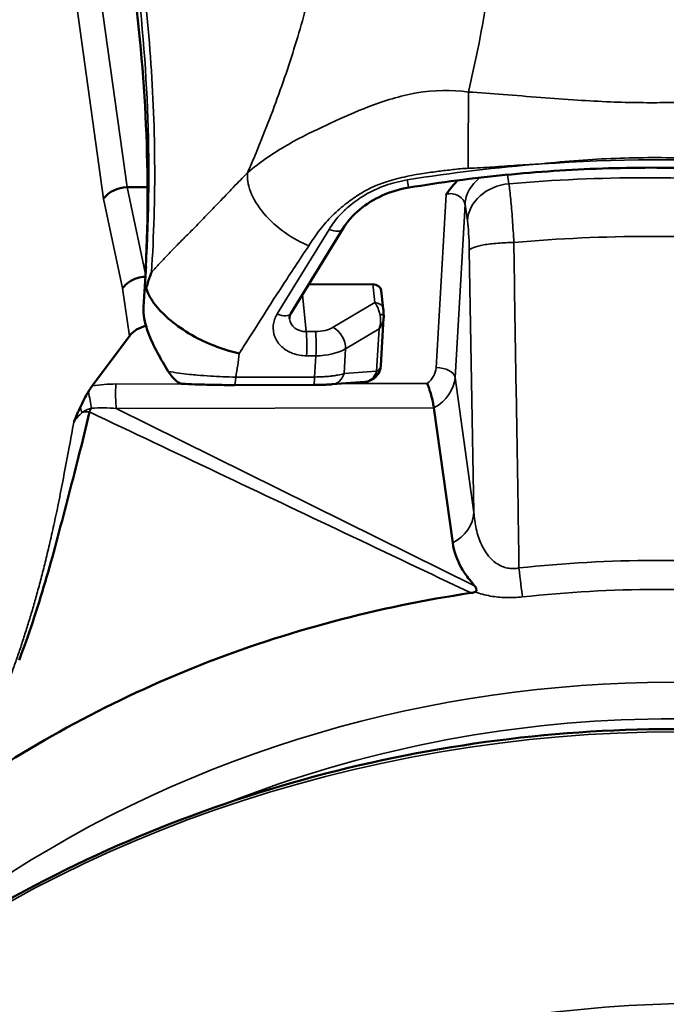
# Model space of a CAD drawing. Header units: millimetres. Extents: x 0 to 6049, y -120 to 1682.
# Tile 547 of 656: x 2057 to 2064, y 831 to 842. Entities that reach past the tile are written whole.
import ezdxf

# ---------------------------------------------------------------- set-up
doc = ezdxf.new("R2010")
doc.units = ezdxf.units.MM
doc.header["$LTSCALE"] = 2
doc.layers.add('Sichtbar (ISO)', color=7, linetype='Continuous', lineweight=50)
doc.layers.add('Sichtbar schmal (ISO)', color=7, linetype='Continuous', lineweight=35)

msp = doc.modelspace()

# ---------------------------------------------------------------- linework, layer by layer
at = {"layer": 'Sichtbar (ISO)'}
for p, q in [((2058.246, 839.958), (2058.478, 839.958)), ((2060.104, 838.524), (2060.693, 839.485)), ((2063.71, 839.393), (2063.71, 839.393)), ((2061.035, 838.856), (2060.307, 838.854)), ((2061.13, 838.784), (2061.153, 838.577)), ((2061.157, 838.47), (2061.127, 837.935)), ((2057.851, 837.702), (2058.272, 838.266)), ((2060.573, 837.72), (2060.942, 837.748)), ((2059.465, 837.712), (2060.359, 837.713)), ((2061.941, 835.919), (2061.727, 837.452))]:
    msp.add_line(p, q, dxfattribs=at)
msp.add_arc((2060.927, 837.947), 0.2, 274.3027, 356.6844, dxfattribs=at)
for centre, major_axis, ratio, start_param, end_param in [((2061.204, 841.4), (14.064, 1.961), 0.831833, 5.719086, 10.029764), ((1998.548, 842.291), (59.9, -3.47), 0.547575, 0.003562, 0.108534), ((2061.204, 841.4), (2.526, 0.352), 0.831833, 5.894669, 5.894675), ((2058.232, 839.703), (-0.296, -0.052), 0.843901, 4.518326, 5.565738), ((2061.204, 841.4), (-2.526, -0.352), 0.831833, 1.823718, 1.823977), ((2061.204, 841.4), (3.367, 0.47), 0.831833, 5.32811, 5.328118), ((1998.579, 842.809), (59.875, -3.877), 0.551249, 6.279777, 6.286925), ((2060.235, 839.021), (-0.198, -0.028), 0.831639, 0.435701, 0.437055), ((2058.439, 838.708), (-0.02, -0.343), 0.000672, 1.195179, 1.902546), ((2061.03, 838.772), (-0.099, -0.0139), 0.831781, 3.117527, 4.547733), ((2058.524, 838.142), (0.297, 0.041), 0.831833, 1.66525, 2.453954), ((2061.204, 841.4), (-6.834, -0.953), 0.831833, 0.896857, 0.896892), ((2061.204, 841.4), (-6.834, -0.953), 0.831833, 1.497631, 1.497636), ((2061.204, 841.4), (8.666, 1.208), 0.831833, 4.106478, 4.106569)]:
    msp.add_ellipse(centre, major_axis=major_axis, ratio=ratio, start_param=start_param, end_param=end_param, dxfattribs=at)
for points, knots in [([(2066.911, 839.963), (2066.554, 840.021), (2066.194, 840.068), (2065.47, 840.138), (2065.105, 840.161), (2064.373, 840.183), (2064.006, 840.183), (2063.272, 840.158), (2062.904, 840.133), (2062.171, 840.061), (2061.806, 840.013), (2061.442, 839.954)], [4.5197954, 4.5197954, 4.5197954, 4.5197954, 4.5968328, 4.5968328, 4.6738703, 4.6738703, 4.7509077, 4.7509077, 4.8279451, 4.8279451, 4.9049826, 4.9049826, 4.9049826, 4.9049826]), ([(2061.866, 839.876), (2061.867, 839.877), (2061.867, 839.877), (2061.914, 839.945), (2061.957, 839.996), (2061.998, 840.037)], [-0.07270356, -0.07270356, -0.07270356, -0.07270356, -0.07254639, -0.07254639, -0.05702747, -0.05702747, -0.05702747, -0.05702747]), ([(2061.442, 839.954), (2061.337, 839.937), (2061.234, 839.905), (2061.047, 839.821), (2060.96, 839.767), (2060.808, 839.64), (2060.742, 839.564), (2060.693, 839.485)], [0, 0, 0, 0, 0.03181314, 0.03181314, 0.06309756, 0.06309756, 0.09633725, 0.09633725, 0.09633725, 0.09633725]), ([(2058.464, 838.813), (2058.469, 838.834), (2058.475, 838.854), (2058.481, 838.873), (2058.487, 838.893), (2058.493, 838.913), (2058.501, 838.932), (2058.508, 838.951), (2058.515, 838.971), (2058.523, 838.989)], [0, 0, 0, 0, 0.3333333, 0.3333333, 0.3333333, 0.6666667, 0.6666667, 0.6666667, 1, 1, 1, 1]), ([(2058.454, 838.942), (2058.422, 838.941), (2058.39, 838.935), (2058.359, 838.926), (2058.326, 838.915), (2058.294, 838.9), (2058.266, 838.88), (2058.239, 838.861), (2058.215, 838.838), (2058.196, 838.812)], [0.0235013, 0.0235013, 0.0235013, 0.0235013, 0.3333333, 0.3333333, 0.3333333, 0.6666667, 0.6666667, 0.6666667, 1, 1, 1, 1]), ([(2058.464, 838.813), (2058.479, 838.759), (2058.508, 838.701), (2058.551, 838.641), (2058.594, 838.582), (2058.65, 838.522), (2058.717, 838.464), (2058.783, 838.407), (2058.858, 838.353), (2058.943, 838.302), (2058.946, 838.299), (2058.95, 838.297), (2058.954, 838.295), (2059.035, 838.246), (2059.124, 838.202), (2059.218, 838.164), (2059.278, 838.14), (2059.339, 838.118), (2059.401, 838.1), (2059.44, 838.089), (2059.48, 838.079), (2059.519, 838.07)], [0, 0, 0, 0, 0.2, 0.2, 0.2, 0.4, 0.4, 0.4, 0.6, 0.6, 0.6, 0.609334, 0.609334, 0.609334, 0.8, 0.8, 0.8, 0.922218, 0.922218, 0.922218, 1, 1, 1, 1]), ([(2058.714, 837.866), (2058.67, 837.936), (2058.628, 838.007), (2058.55, 838.155), (2058.514, 838.233), (2058.465, 838.365), (2058.449, 838.421), (2058.433, 838.512), (2058.43, 838.549), (2058.432, 838.582)], [0.000001, 0.000001, 0.000001, 0.000001, 0.02507799, 0.02507799, 0.05318282, 0.05318282, 0.07540115, 0.07540115, 0.09332952, 0.09332952, 0.09332952, 0.09332952]), ([(2060.104, 838.524), (2060.096, 838.51), (2060.091, 838.497), (2060.088, 838.478), (2060.087, 838.471), (2060.088, 838.464)], [0, 0, 0, 0, 0.00782489, 0.00782489, 0.0133869, 0.0133869, 0.0133869, 0.0133869]), ([(2061.153, 838.577), (2061.154, 838.567), (2061.155, 838.555), (2061.157, 838.526), (2061.157, 838.508), (2061.158, 838.489)], [0, 0, 0, 0, 0.00494001, 0.00494001, 0.01107042, 0.01107042, 0.01107042, 0.01107042]), ([(2058.871, 837.726), (2058.869, 837.726), (2058.866, 837.727), (2058.857, 837.728), (2058.85, 837.731), (2058.83, 837.74), (2058.816, 837.749), (2058.787, 837.774), (2058.772, 837.789), (2058.742, 837.825), (2058.727, 837.845), (2058.714, 837.866)], [0.00162473, 0.00162473, 0.00162473, 0.00162473, 0.00329984, 0.00329984, 0.00668385, 0.00668385, 0.01314603, 0.01314603, 0.01981204, 0.01981204, 0.02730397, 0.02730397, 0.02730397, 0.02730397]), ([(2057.807, 837.636), (2057.79, 837.609), (2057.775, 837.581), (2057.744, 837.52), (2057.729, 837.488), (2057.714, 837.456)], [-0.02060318, -0.02060318, -0.02060318, -0.02060318, -0.01078085, -0.01078085, -0.000001, -0.000001, -0.000001, -0.000001]), ([(2057.807, 837.636), (2057.814, 837.647), (2057.821, 837.659), (2057.836, 837.681), (2057.844, 837.692), (2057.851, 837.702)], [0.000001, 0.000001, 0.000001, 0.000001, 0.004222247, 0.004222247, 0.008444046, 0.008444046, 0.008444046, 0.008444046]), ([(2059.465, 837.712), (2059.388, 837.712), (2059.31, 837.712), (2059.159, 837.715), (2059.085, 837.717), (2058.965, 837.721), (2058.916, 837.724), (2058.871, 837.726)], [0, 0, 0, 0, 0.02303873, 0.02303873, 0.04639617, 0.04639617, 0.06435253, 0.06435253, 0.06435253, 0.06435253]), ([(2060.573, 837.72), (2060.558, 837.719), (2060.541, 837.718), (2060.507, 837.716), (2060.489, 837.715), (2060.44, 837.714), (2060.405, 837.713), (2060.366, 837.713), (2060.363, 837.713), (2060.359, 837.713)], [0, 0, 0, 0, 0.00708101, 0.00708101, 0.01328835, 0.01328835, 0.02391105, 0.02391105, 0.02493186, 0.02493186, 0.02493186, 0.02493186]), ([(2061.727, 837.452), (2061.725, 837.467), (2061.722, 837.485), (2061.718, 837.507), (2061.713, 837.528), (2061.708, 837.552), (2061.701, 837.577), (2061.695, 837.603), (2061.687, 837.629), (2061.679, 837.655), (2061.671, 837.681), (2061.662, 837.707), (2061.652, 837.729)], [0, 0, 0, 0, 0.25, 0.25, 0.25, 0.5, 0.5, 0.5, 0.75, 0.75, 0.75, 1, 1, 1, 1]), ([(2057.714, 837.456), (2057.705, 837.438), (2057.697, 837.42), (2057.689, 837.402), (2057.687, 837.396), (2057.684, 837.39), (2057.681, 837.384), (2057.676, 837.371), (2057.67, 837.359), (2057.665, 837.346), (2057.66, 837.334), (2057.655, 837.322), (2057.65, 837.31), (2057.647, 837.303), (2057.644, 837.296), (2057.641, 837.289)], [0, 0, 0, 0, 0.333333, 0.333333, 0.333333, 0.443747, 0.443747, 0.443747, 0.666667, 0.666667, 0.666667, 0.879411, 0.879411, 0.879411, 1, 1, 1, 1]), ([(2062.187, 835.433), (2062.179, 835.443), (2062.17, 835.454), (2062.15, 835.479), (2062.14, 835.491), (2062.095, 835.548), (2062.067, 835.588), (2061.987, 835.726), (2061.955, 835.822), (2061.941, 835.919)], [0.00000522, 0.00000522, 0.00000522, 0.00000522, 0.00588551, 0.00588551, 0.01304437, 0.01304437, 0.03702456, 0.03702456, 0.08919816, 0.08919816, 0.08919816, 0.08919816]), ([(2062.194, 835.362), (2062.197, 835.363), (2062.199, 835.364), (2062.203, 835.367), (2062.205, 835.368), (2062.209, 835.372), (2062.211, 835.375), (2062.213, 835.383), (2062.213, 835.387), (2062.21, 835.399), (2062.206, 835.406), (2062.198, 835.419), (2062.193, 835.427), (2062.187, 835.433)], [-0.01315702, -0.01315702, -0.01315702, -0.01315702, -0.01223073, -0.01223073, -0.01129068, -0.01129068, -0.00969771, -0.00969771, -0.00731934, -0.00731934, -0.00392166, -0.00392166, -0.00000304, -0.00000304, -0.00000304, -0.00000304]), ([(2062.148, 835.351), (2061.095, 835.193), (2060.06, 834.921), (2058.092, 834.142), (2057.171, 833.645), (2056.335, 833.057)], [-0.6426389, -0.6426389, -0.6426389, -0.6426389, -0.3206351, -0.3206351, -0.0000028, -0.0000028, -0.0000028, -0.0000028]), ([(2062.194, 835.362), (2062.182, 835.357), (2062.169, 835.354), (2062.153, 835.351), (2062.15, 835.351), (2062.148, 835.351)], [-0.905693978, -0.905693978, -0.905693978, -0.905693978, -0.901521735, -0.901521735, -0.90078546, -0.90078546, -0.90078546, -0.90078546]), ([(2076.896, 824.782), (2076.716, 825.86), (2076.343, 826.906), (2075.201, 828.922), (2074.404, 829.878), (2072.479, 831.519), (2071.349, 832.203), (2068.872, 833.227), (2067.525, 833.566), (2064.748, 833.867), (2063.319, 833.827), (2060.526, 833.372), (2059.162, 832.957), (2056.638, 831.792), (2055.477, 831.042), (2053.479, 829.285), (2052.641, 828.277), (2051.373, 826.108), (2050.943, 824.946), (2050.572, 822.803), (2050.555, 821.829), (2050.688, 820.875)], [3.328194, 3.328194, 3.328194, 3.328194, 3.623512, 3.623512, 3.942128, 3.942128, 4.26207, 4.26207, 4.582886, 4.582886, 4.904052, 4.904052, 5.225292, 5.225292, 5.546423, 5.546423, 5.867132, 5.867132, 6.186857, 6.186857, 6.447225, 6.447225, 6.447225, 6.447225])]:
    msp.add_open_spline(points, degree=3, knots=knots, dxfattribs=at)
for points in [[(2058.446, 838.82), (2058.446, 838.819), (2058.447, 838.818), (2058.453, 838.816), (2058.46, 838.814), (2058.464, 838.813)], [(2061.158, 838.489), (2061.158, 838.483), (2061.158, 838.476), (2061.157, 838.47)], [(2057.022, 834.588), (2057.128, 834.872), (2057.325, 835.463), (2057.568, 836.402), (2057.739, 837.058), (2057.819, 837.407)]]:
    msp.add_open_spline(points, degree=3, dxfattribs=at)
at = {"layer": 'Sichtbar schmal (ISO)'}
for p, q in [((2057.033, 848.651), (2058.246, 839.958)), ((2056.767, 848.525), (2057.98, 839.828)), ((2062.578, 839.997), (2062.563, 840.1)), ((2058.456, 838.97), (2058.246, 839.958)), ((2061.752, 837.909), (2061.866, 839.876)), ((2057.98, 839.828), (2058.196, 838.812)), ((2061.967, 837.799), (2062.081, 839.763)), ((2062.107, 839.577), (2062.081, 839.763)), ((2060.538, 839.479), (2059.949, 838.519)), ((2062.128, 839.243), (2062.181, 836.265)), ((2058.272, 838.266), (2058.196, 838.812)), ((2058.489, 838.746), (2058.489, 838.747)), ((2061.035, 838.856), (2061.058, 838.649)), ((2060.277, 838.319), (2060.237, 838.74)), ((2061.058, 838.649), (2060.585, 838.368)), ((2060.383, 838.32), (2060.277, 838.319)), ((2061.105, 838.349), (2060.725, 838.124)), ((2061.105, 838.349), (2061.077, 837.868)), ((2060.708, 837.841), (2060.725, 838.124)), ((2060.283, 838.044), (2060.388, 838.044)), ((2060.388, 838.044), (2060.374, 837.803)), ((2061.077, 837.868), (2060.708, 837.841)), ((2059.48, 837.802), (2060.374, 837.803)), ((2062.181, 836.265), (2061.967, 837.799)), ((2058.119, 837.723), (2058.898, 837.725)), ((2060.677, 837.728), (2061.652, 837.729)), ((2061.727, 837.452), (2058.124, 837.446)), ((2062.187, 835.433), (2058.124, 837.446))]:
    msp.add_line(p, q, dxfattribs=at)
for centre, major_axis, ratio, start_param, end_param in [((1998.579, 842.809), (59.875, -3.877), 0.551249, 0.00374, 0.112274), ((2062.123, 840.634), (0.002, 0.836), 0.00629, 1.065064, 2.154899), ((2063.502, 828.146), (-14.374, -2.005), 0.831833, 4.635044, 4.740943), ((2063.502, 828.146), (-14.374, -2.005), 0.831833, 4.461644, 4.635044), ((2062.087, 840.186), (-0.466, 0.031), 0.530737, 3.3173, 3.317336), ((2063.387, 827.308), (15.126, 2.109), 0.831833, 1.305044, 1.50847), ((2061.41, 840.151), (0.032, -0.197), 0.015846, 5.300594, 6.283185), ((2062.578, 839.764), (-0.495, -0.071), 0.839437, 5.312413, 6.115623), ((2062.605, 839.578), (-0.495, -0.071), 0.839437, 4.646536, 6.115603), ((2062.084, 839.157), (0.001, -0.499), 0.090638, 1.747026, 2.572719), ((2060.523, 839.589), (0.17, -0.105), 0.457966, 5.07287, 6.283185), ((2063.483, 827.117), (-14.69, -1.886), 0.826197, 4.456511, 4.66412), ((2061.053, 838.566), (0.0994, 0.011), 0.825292, 0, 1.430185), ((2059.934, 838.629), (0.17, -0.105), 0.457966, 5.072872, 6.283185), ((2060.287, 838.488), (-0.197, -0.037), 0.836449, 6.209233, 7.651107), ((2060.955, 838.428), (-0.038, -0.219), 0.746685, 1.336313, 2.121746), ((2060.955, 838.428), (0.183, 0.12), 0.72825, 5.097007, 5.788323), ((2061.058, 838.487), (0.1, 0.0024), 0.359502, 0.000247, 0.968287), ((2060.267, 838.154), (0, -0.2), 0.090638, 0.988628, 2.545462), ((2060.36, 838.488), (-0.299, 0.018), 0.559135, 1.680346, 2.451838), ((2060.373, 838.154), (0, -0.2), 0.090638, 0.988626, 2.545456), ((2060.575, 838.202), (-0.102, 0.172), 0.639544, 3.907981, 5.468762), ((2060.35, 838.322), (-0.499, 0.029), 0.554523, 1.679934, 2.451388), ((2059.296, 837.973), (0.114, 0.803), 0.257718, 4.534626, 4.870667), ((2060.927, 837.947), (0.015, -0.199), 0.802722, 0, 1.106271), ((2060.927, 837.947), (0.2, -0.012), 0.547575, 5.592357, 6.283185), ((2061.453, 837.908), (0.297, 0.041), 0.831833, 5.323008, 6.119146), ((2061.768, 837.799), (0.2, -0.012), 0.547575, 0.108534, 1.67933), ((2059.464, 837.912), (0, -0.2), 0.090638, 0.000078, 0.988576), ((2060.359, 837.913), (0, -0.2), 0.090638, 0, 0.988626), ((2060.558, 837.919), (0.015, -0.199), 0.802722, 6.283177, 7.389455), ((2061.469, 837.798), (0.495, 0.069), 0.831833, 5.142193, 6.119146), ((2057.81, 837.582), (-0.039, 0.196), 0.037445, 3.961923, 4.983665), ((2058.03, 837.185), (-0.955, -0.074), 0.55886, 4.575704, 4.856813), ((2058.134, 837.613), (0, -0.2), 0.090638, 4.130219, 5.700955), ((2057.627, 837.51), (-0.104, 0.171), 0.257357, 3.85118, 4.234998), ((2057.874, 837.229), (0.258, -0.076), 0.62499, 1.96523, 2.315591), ((2057.796, 837.334), (0.138, 0.267), 0.044313, 1.146947, 1.317097), ((2058.094, 837.042), (-0.86, 0.08), 0.46902, 4.720666, 5.053104), ((2057.993, 837.116), (0.362, 0.217), 0.903304, 1.75181, 2.098652), ((2061.683, 836.264), (0.495, 0.069), 0.831833, 5.142194, 6.119163), ((2063.653, 825.681), (-11.903, -1.66), 0.831834, 4.419511, 4.677188), ((2062.692, 835.721), (0.055, -0.497), 0.019534, 4.884092, 5.695051), ((2063.68, 825.481), (-11.749, -1.638), 0.831834, 4.419505, 4.677194), ((2063.827, 824.427), (11.749, 1.638), 0.831833, 0.714424, 2.099091), ((2063.811, 822.705), (13.123, 1.83), 0.831833, 0.022713, 3.141593), ((2063.85, 824.263), (11.452, 1.597), 0.831833, 1.004028, 1.853538), ((2064.24, 819.626), (-13.123, -1.83), 0.831833, 3.430263, 6.016888), ((2064.255, 819.516), (12.925, 1.802), 0.831833, 1.005083, 2.13651)]:
    msp.add_ellipse(centre, major_axis=major_axis, ratio=ratio, start_param=start_param, end_param=end_param, dxfattribs=at)
for points, knots in [([(2060.635, 844.567), (2060.635, 844.48), (2060.632, 844.281), (2060.617, 843.965), (2060.586, 843.621), (2060.543, 843.274), (2060.486, 842.924), (2060.417, 842.57), (2060.334, 842.211), (2060.237, 841.849), (2060.127, 841.481), (2060.003, 841.109), (2059.864, 840.731), (2059.733, 840.402), (2059.646, 840.198), (2059.613, 840.122)], [0, 0, 0, 0, 0.064185, 0.145492, 0.22607, 0.306124, 0.385849, 0.46544, 0.54509, 0.624987, 0.705316, 0.78627, 0.868026, 0.950775, 1, 1, 1, 1]), ([(2062.414, 842.665), (2062.392, 842.491), (2062.366, 842.315), (2062.337, 842.136), (2062.308, 841.957), (2062.275, 841.776), (2062.239, 841.593), (2062.203, 841.41), (2062.163, 841.226), (2062.119, 841.039)], [0, 0, 0, 0, 0.333333, 0.333333, 0.333333, 0.666667, 0.666667, 0.666667, 1, 1, 1, 1]), ([(2062.119, 841.039), (2061.927, 841.064), (2061.733, 841.064), (2061.528, 841.029), (2061.345, 840.997), (2061.153, 840.936), (2060.994, 840.875), (2060.975, 840.867), (2060.956, 840.86), (2060.938, 840.853), (2060.77, 840.786), (2060.648, 840.728), (2060.51, 840.664), (2060.375, 840.601), (2060.226, 840.53), (2060.076, 840.444), (2060.072, 840.442), (2060.068, 840.44), (2060.064, 840.437), (2059.909, 840.348), (2059.753, 840.244), (2059.613, 840.122)], [0, 0, 0, 0, 0.2, 0.2, 0.2, 0.378444, 0.378444, 0.378444, 0.4, 0.4, 0.4, 0.6, 0.6, 0.6, 0.79487, 0.79487, 0.79487, 0.8, 0.8, 0.8, 1, 1, 1, 1]), ([(2066.282, 841.046), (2066.153, 841.038), (2066.025, 841.028), (2065.896, 841.018), (2065.756, 841.006), (2065.616, 840.994), (2065.476, 840.982), (2065.339, 840.971), (2065.202, 840.96), (2065.064, 840.95), (2064.942, 840.942), (2064.819, 840.935), (2064.697, 840.929), (2064.589, 840.925), (2064.481, 840.921), (2064.373, 840.919), (2064.27, 840.918), (2064.167, 840.917), (2064.065, 840.919), (2063.954, 840.92), (2063.842, 840.923), (2063.731, 840.927), (2063.606, 840.932), (2063.48, 840.939), (2063.355, 840.947), (2063.216, 840.956), (2063.077, 840.966), (2062.939, 840.977), (2062.797, 840.988), (2062.655, 841), (2062.513, 841.012), (2062.382, 841.022), (2062.251, 841.032), (2062.119, 841.039)], [0, 0, 0, 0, 0.093058, 0.093058, 0.093058, 0.194707, 0.194707, 0.194707, 0.294197, 0.294197, 0.294197, 0.382709, 0.382709, 0.382709, 0.460412, 0.460412, 0.460412, 0.534061, 0.534061, 0.534061, 0.613744, 0.613744, 0.613744, 0.703848, 0.703848, 0.703848, 0.803608, 0.803608, 0.803608, 0.905824, 0.905824, 0.905824, 1, 1, 1, 1]), ([(2062.118, 840.173), (2062.208, 840.177), (2062.391, 840.186), (2062.668, 840.209), (2062.856, 840.217), (2062.95, 840.224)], [0, 0, 0, 0, 0.3333333, 0.6666667, 0.9999903, 0.9999903, 0.9999903, 0.9999903]), ([(2059.613, 840.122), (2059.559, 840.067), (2059.504, 840.011), (2059.45, 839.955), (2059.397, 839.899), (2059.343, 839.844), (2059.29, 839.788), (2059.242, 839.737), (2059.194, 839.687), (2059.145, 839.637), (2059.102, 839.592), (2059.059, 839.548), (2059.017, 839.505), (2058.979, 839.466), (2058.941, 839.428), (2058.903, 839.39), (2058.869, 839.357), (2058.836, 839.323), (2058.802, 839.288), (2058.772, 839.258), (2058.742, 839.227), (2058.711, 839.195), (2058.683, 839.165), (2058.654, 839.135), (2058.626, 839.104), (2058.597, 839.073), (2058.569, 839.041), (2058.54, 839.009), (2058.535, 839.003), (2058.529, 838.996), (2058.523, 838.989)], [0, 0, 0, 0, 0.14965, 0.14965, 0.14965, 0.295561, 0.295561, 0.295561, 0.428066, 0.428066, 0.428066, 0.546326, 0.546326, 0.546326, 0.651424, 0.651424, 0.651424, 0.744555, 0.744555, 0.744555, 0.828045, 0.828045, 0.828045, 0.906352, 0.906352, 0.906352, 0.984322, 0.984322, 0.984322, 1, 1, 1, 1]), ([(2060.308, 839.294), (2060.224, 839.328), (2060.131, 839.376), (2060.042, 839.439), (2059.953, 839.502), (2059.867, 839.579), (2059.798, 839.661), (2059.729, 839.743), (2059.677, 839.83), (2059.647, 839.91), (2059.616, 839.99), (2059.607, 840.062), (2059.613, 840.122)], [0, 0, 0, 0, 0.25, 0.25, 0.25, 0.5, 0.5, 0.5, 0.75, 0.75, 0.75, 1, 1, 1, 1]), ([(2060.308, 839.294), (2060.327, 839.325), (2060.347, 839.355), (2060.367, 839.385), (2060.388, 839.414), (2060.41, 839.444), (2060.432, 839.473), (2060.455, 839.502), (2060.479, 839.53), (2060.503, 839.558), (2060.527, 839.584), (2060.552, 839.611), (2060.578, 839.637), (2060.604, 839.662), (2060.63, 839.686), (2060.657, 839.71), (2060.683, 839.733), (2060.71, 839.755), (2060.738, 839.777), (2060.763, 839.796), (2060.789, 839.816), (2060.816, 839.834), (2060.84, 839.851), (2060.865, 839.867), (2060.889, 839.882), (2060.911, 839.896), (2060.933, 839.909), (2060.955, 839.921), (2060.976, 839.932), (2060.998, 839.943), (2061.02, 839.954), (2061.043, 839.965), (2061.067, 839.975), (2061.091, 839.985), (2061.119, 839.996), (2061.148, 840.006), (2061.177, 840.016), (2061.209, 840.027), (2061.243, 840.037), (2061.276, 840.046), (2061.313, 840.057), (2061.351, 840.066), (2061.389, 840.074), (2061.426, 840.083), (2061.464, 840.09), (2061.502, 840.097), (2061.536, 840.103), (2061.57, 840.109), (2061.604, 840.114), (2061.635, 840.119), (2061.666, 840.123), (2061.697, 840.128), (2061.725, 840.131), (2061.753, 840.135), (2061.781, 840.139), (2061.807, 840.142), (2061.834, 840.145), (2061.86, 840.149), (2061.887, 840.152), (2061.914, 840.155), (2061.941, 840.158), (2061.97, 840.162), (2061.999, 840.165), (2062.028, 840.167), (2062.058, 840.17), (2062.088, 840.172), (2062.118, 840.173)], [0, 0, 0, 0, 0.055294, 0.055294, 0.055294, 0.110675, 0.110675, 0.110675, 0.16563, 0.16563, 0.16563, 0.219101, 0.219101, 0.219101, 0.270911, 0.270911, 0.270911, 0.320874, 0.320874, 0.320874, 0.366801, 0.366801, 0.366801, 0.407441, 0.407441, 0.407441, 0.442858, 0.442858, 0.442858, 0.475777, 0.475777, 0.475777, 0.51132, 0.51132, 0.51132, 0.552284, 0.552284, 0.552284, 0.599241, 0.599241, 0.599241, 0.651899, 0.651899, 0.651899, 0.704852, 0.704852, 0.704852, 0.752957, 0.752957, 0.752957, 0.796642, 0.796642, 0.796642, 0.836861, 0.836861, 0.836861, 0.874654, 0.874654, 0.874654, 0.914027, 0.914027, 0.914027, 0.956486, 0.956486, 0.956486, 1, 1, 1, 1]), ([(2060.538, 839.479), (2060.555, 839.507), (2060.573, 839.533), (2060.592, 839.559), (2060.612, 839.585), (2060.633, 839.61), (2060.655, 839.635), (2060.668, 839.65), (2060.683, 839.665), (2060.698, 839.68), (2060.707, 839.689), (2060.716, 839.698), (2060.725, 839.706), (2060.75, 839.73), (2060.776, 839.752), (2060.803, 839.773), (2060.83, 839.795), (2060.859, 839.815), (2060.888, 839.834), (2060.894, 839.838), (2060.9, 839.842), (2060.907, 839.846), (2060.93, 839.861), (2060.954, 839.875), (2060.979, 839.889), (2061.01, 839.906), (2061.042, 839.922), (2061.075, 839.936), (2061.101, 839.948), (2061.127, 839.959), (2061.154, 839.969), (2061.161, 839.972), (2061.169, 839.975), (2061.177, 839.977), (2061.215, 839.991), (2061.253, 840.003), (2061.292, 840.013), (2061.336, 840.024), (2061.38, 840.034), (2061.425, 840.041)], [0, 0, 0, 0, 0.094153, 0.094153, 0.094153, 0.189675, 0.189675, 0.189675, 0.25, 0.25, 0.25, 0.286301, 0.286301, 0.286301, 0.383095, 0.383095, 0.383095, 0.479849, 0.479849, 0.479849, 0.5, 0.5, 0.5, 0.576617, 0.576617, 0.576617, 0.673142, 0.673142, 0.673142, 0.75, 0.75, 0.75, 0.772639, 0.772639, 0.772639, 0.880464, 0.880464, 0.880464, 1, 1, 1, 1]), ([(2062.635, 839.331), (2062.63, 839.421), (2062.624, 839.509), (2062.618, 839.592), (2062.612, 839.674), (2062.606, 839.751), (2062.599, 839.82), (2062.592, 839.888), (2062.585, 839.948), (2062.578, 839.997)], [0, 0, 0, 0, 0.3333333, 0.3333333, 0.3333333, 0.6666667, 0.6666667, 0.6666667, 0.9999411, 0.9999411, 0.9999411, 0.9999411]), ([(2061.866, 839.876), (2061.888, 839.884), (2061.911, 839.887), (2061.936, 839.884), (2061.96, 839.881), (2061.985, 839.873), (2062.007, 839.861), (2062.028, 839.848), (2062.046, 839.831), (2062.059, 839.813), (2062.071, 839.795), (2062.078, 839.776), (2062.081, 839.763)], [0.0001737, 0.0001737, 0.0001737, 0.0001737, 0.25, 0.25, 0.25, 0.5, 0.5, 0.5, 0.75, 0.75, 0.75, 1, 1, 1, 1]), ([(2062.692, 835.635), (2062.687, 836.032), (2062.676, 836.836), (2062.652, 838.068), (2062.64, 838.907), (2062.635, 839.331)], [0, 0, 0, 0, 0.3333333, 0.6666667, 1, 1, 1, 1]), ([(2060.308, 839.294), (2060.201, 839.132), (2060.1, 838.979), (2060.008, 838.839), (2059.917, 838.698), (2059.835, 838.57), (2059.755, 838.443), (2059.674, 838.316), (2059.594, 838.19), (2059.519, 838.07)], [0, 0, 0, 0, 0.333333, 0.333333, 0.333333, 0.666667, 0.666667, 0.666667, 1, 1, 1, 1]), ([(2061.058, 838.649), (2061.065, 838.638), (2061.08, 838.614), (2061.099, 838.568), (2061.109, 838.535), (2061.114, 838.518)], [0.0000025, 0.0000025, 0.0000025, 0.0000025, 0.3333333, 0.6666667, 1, 1, 1, 1]), ([(2060.283, 838.044), (2060.227, 838.044), (2060.125, 838.062), (2059.993, 838.139), (2059.913, 838.255), (2059.894, 838.391), (2059.923, 838.476), (2059.949, 838.519)], [0.0000012, 0.0000012, 0.0000012, 0.0000012, 0.2, 0.4, 0.6, 0.8, 0.9999985, 0.9999985, 0.9999985, 0.9999985]), ([(2058.714, 837.866), (2058.79, 837.853), (2058.874, 837.842), (2058.954, 837.833), (2058.984, 837.83), (2059.013, 837.827), (2059.043, 837.825), (2059.092, 837.82), (2059.141, 837.816), (2059.195, 837.813), (2059.281, 837.807), (2059.38, 837.804), (2059.48, 837.802)], [0, 0, 0, 0, 0.3333333, 0.3333333, 0.3333333, 0.4581864, 0.4581864, 0.4581864, 0.6666667, 0.6666667, 0.6666667, 1, 1, 1, 1]), ([(2060.374, 837.803), (2060.409, 837.803), (2060.444, 837.804), (2060.475, 837.806), (2060.484, 837.807), (2060.493, 837.807), (2060.502, 837.808), (2060.522, 837.81), (2060.542, 837.811), (2060.56, 837.813), (2060.577, 837.815), (2060.593, 837.817), (2060.609, 837.82), (2060.618, 837.821), (2060.627, 837.823), (2060.636, 837.824), (2060.662, 837.829), (2060.686, 837.834), (2060.708, 837.841)], [0.0000002, 0.0000002, 0.0000002, 0.0000002, 0.2582487, 0.2582487, 0.2582487, 0.3333333, 0.3333333, 0.3333333, 0.5101717, 0.5101717, 0.5101717, 0.6666667, 0.6666667, 0.6666667, 0.7554828, 0.7554828, 0.7554828, 0.9999999, 0.9999999, 0.9999999, 0.9999999]), ([(2057.734, 837.399), (2057.736, 837.4), (2057.737, 837.401), (2057.739, 837.402), (2057.746, 837.407), (2057.753, 837.411), (2057.76, 837.415), (2057.767, 837.42), (2057.775, 837.424), (2057.783, 837.428), (2057.791, 837.432), (2057.799, 837.435), (2057.807, 837.438), (2057.815, 837.441), (2057.823, 837.444), (2057.832, 837.446), (2057.835, 837.447), (2057.838, 837.448), (2057.842, 837.449)], [0, 0, 0, 0, 0.0453892, 0.0453892, 0.0453892, 0.2549881, 0.2549881, 0.2549881, 0.4715259, 0.4715259, 0.4715259, 0.6923882, 0.6923882, 0.6923882, 0.9113479, 0.9113479, 0.9113479, 1, 1, 1, 1]), ([(2057.819, 837.407), (2058.306, 837.175), (2059.276, 836.715), (2060.719, 836.03), (2061.673, 835.577), (2062.148, 835.351)], [0, 0, 0, 0, 0.3333333, 0.6666667, 0.9998307, 0.9998307, 0.9998307, 0.9998307]), ([(2057.641, 837.289), (2057.624, 837.195), (2057.607, 837.1), (2057.589, 837.006), (2057.57, 836.9), (2057.55, 836.795), (2057.53, 836.689), (2057.512, 836.594), (2057.494, 836.499), (2057.474, 836.404), (2057.457, 836.32), (2057.44, 836.235), (2057.421, 836.15), (2057.405, 836.076), (2057.388, 836.001), (2057.371, 835.925), (2057.355, 835.859), (2057.339, 835.791), (2057.323, 835.723), (2057.308, 835.662), (2057.292, 835.6), (2057.276, 835.537), (2057.261, 835.48), (2057.245, 835.421), (2057.229, 835.363), (2057.214, 835.308), (2057.199, 835.253), (2057.183, 835.198), (2057.167, 835.145), (2057.152, 835.092), (2057.135, 835.039), (2057.12, 834.988), (2057.104, 834.937), (2057.087, 834.885), (2057.072, 834.835), (2057.055, 834.786), (2057.039, 834.736), (2057.022, 834.687), (2057.006, 834.638), (2056.989, 834.589), (2056.972, 834.542), (2056.955, 834.494), (2056.938, 834.446), (2056.92, 834.398), (2056.903, 834.351), (2056.885, 834.304), (2056.868, 834.257), (2056.85, 834.211), (2056.831, 834.164), (2056.813, 834.118), (2056.795, 834.071), (2056.776, 834.025), (2056.757, 833.979), (2056.738, 833.933), (2056.719, 833.887)], [0, 0, 0, 0, 0.0723915, 0.0723915, 0.0723915, 0.1530191, 0.1530191, 0.1530191, 0.2247623, 0.2247623, 0.2247623, 0.2879438, 0.2879438, 0.2879438, 0.3432699, 0.3432699, 0.3432699, 0.3923823, 0.3923823, 0.3923823, 0.4370411, 0.4370411, 0.4370411, 0.4783785, 0.4783785, 0.4783785, 0.5172148, 0.5172148, 0.5172148, 0.5541383, 0.5541383, 0.5541383, 0.5895345, 0.5895345, 0.5895345, 0.6237048, 0.6237048, 0.6237048, 0.6568952, 0.6568952, 0.6568952, 0.6893141, 0.6893141, 0.6893141, 0.7211369, 0.7211369, 0.7211369, 0.7524618, 0.7524618, 0.7524618, 0.7833862, 0.7833862, 0.7833862, 0.8140556, 0.8140556, 0.8140556, 0.8140556]), ([(2062.692, 835.635), (2062.673, 835.631), (2062.654, 835.629), (2062.635, 835.628), (2062.616, 835.627), (2062.596, 835.629), (2062.577, 835.631), (2062.557, 835.634), (2062.537, 835.639), (2062.517, 835.646), (2062.496, 835.654), (2062.475, 835.664), (2062.455, 835.676), (2062.433, 835.689), (2062.412, 835.705), (2062.393, 835.722), (2062.372, 835.742), (2062.352, 835.764), (2062.335, 835.787), (2062.317, 835.811), (2062.301, 835.836), (2062.287, 835.863), (2062.273, 835.888), (2062.26, 835.915), (2062.249, 835.943), (2062.238, 835.971), (2062.229, 836), (2062.22, 836.03), (2062.212, 836.061), (2062.204, 836.093), (2062.198, 836.125), (2062.193, 836.156), (2062.188, 836.188), (2062.185, 836.221), (2062.183, 836.235), (2062.182, 836.25), (2062.181, 836.265)], [0, 0, 0, 0, 0.0632495, 0.0632495, 0.0632495, 0.1289395, 0.1289395, 0.1289395, 0.2000499, 0.2000499, 0.2000499, 0.279146, 0.279146, 0.279146, 0.3683895, 0.3683895, 0.3683895, 0.4664022, 0.4664022, 0.4664022, 0.5651346, 0.5651346, 0.5651346, 0.6603953, 0.6603953, 0.6603953, 0.757354, 0.757354, 0.757354, 0.8575062, 0.8575062, 0.8575062, 0.9553312, 0.9553312, 0.9553312, 0.9999437, 0.9999437, 0.9999437, 0.9999437]), ([(2062.732, 835.306), (2062.668, 835.299), (2062.605, 835.297), (2062.544, 835.299), (2062.484, 835.3), (2062.425, 835.306), (2062.367, 835.316), (2062.308, 835.327), (2062.25, 835.342), (2062.194, 835.362)], [0, 0, 0, 0, 0.3333333, 0.3333333, 0.3333333, 0.6666667, 0.6666667, 0.6666667, 0.9998657, 0.9998657, 0.9998657, 0.9998657])]:
    msp.add_open_spline(points, degree=3, knots=knots, dxfattribs=at)
for points in [[(2058.523, 838.989), (2058.55, 839.409), (2058.574, 840.251), (2058.52, 841.518), (2058.425, 842.364), (2058.363, 842.787)], [(2065.454, 840.228), (2065.179, 840.259), (2064.626, 840.297), (2063.786, 840.296), (2063.229, 840.255), (2062.95, 840.224)], [(2062.129, 839.243), (2062.134, 839.254), (2062.167, 839.276), (2062.286, 839.305), (2062.447, 839.324), (2062.573, 839.33), (2062.635, 839.331)]]:
    msp.add_open_spline(points, degree=3, dxfattribs=at)

doc.saveas('drawing.dxf')
